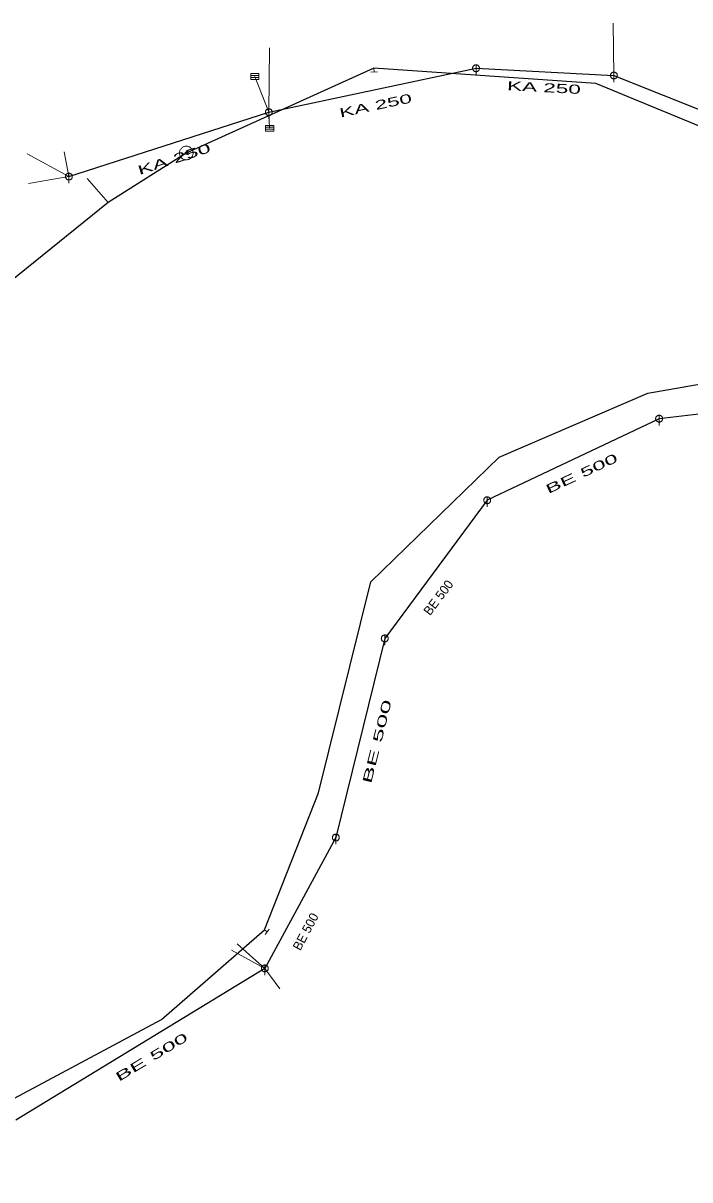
# Model space of a CAD drawing. Extents: x -687515 to -686506, y -974029 to -973461.
# Drawn here: x -686960.9 to -686912, y -973790.3 to -973705.5 of the extents above; entities that cross this region are included whole.
import ezdxf
from ezdxf.enums import TextEntityAlignment as Align

# ---------------------------------------------------------------- set-up
doc = ezdxf.new("R2010")
doc.units = 0
doc.header["$LTSCALE"] = 0.27
for name, color, linetype, lineweight in [('1', 7, 'Continuous', 13), ('11', 7, 'Continuous', 13), ('13', 7, 'Continuous', 13), ('14', 7, 'Continuous', 25), ('17', 7, 'Continuous', 25), ('22', 7, 'Continuous', 13), ('34', 7, 'Continuous', 13), ('47', 7, 'Continuous', 13)]:
    doc.layers.add(name, color=color, linetype=linetype, lineweight=lineweight)

msp = doc.modelspace()

# ---------------------------------------------------------------- linework, layer by layer
at = {"layer": '11'}
for p, q in [((-686917.62, -973705.47), (-686917.57, -973709.31)), ((-686942.81, -973707.28), (-686942.87, -973712)), ((-686943.9, -973709.39), (-686942.87, -973712)), ((-686942.81, -973713.18), (-686942.87, -973712)), ((-686960.59, -973715.04), (-686957.53, -973716.72)), ((-686957.87, -973714.91), (-686957.53, -973716.72)), ((-686960.48, -973717.23), (-686957.53, -973716.72)), ((-686945.2, -973772.964), (-686943.166, -973774.771)), ((-686945.605, -973773.428), (-686943.166, -973774.771)), ((-686942.069, -973776.269), (-686943.166, -973774.771))]:
    msp.add_line(p, q, dxfattribs=at)
at = {"layer": '13'}
msp.add_line((-686954.652, -973718.63), (-686956.182, -973716.861), dxfattribs=at)
at = {"layer": '14', "lineweight": 13}
for p, q in [((-686935.168, -973708.778), (-686935.139, -973709.059)), ((-686943.195, -973771.934), (-686942.989, -973772.089))]:
    msp.add_line(p, q, dxfattribs=at)
at = {"layer": '14'}
for p, q in [((-686957.53, -973716.719), (-686942.87, -973712)), ((-686883.71, -973730.96), (-686914.257, -973734.469)), ((-686914.257, -973734.469), (-686926.861, -973740.452)), ((-686926.861, -973740.452), (-686934.37, -973750.579)), ((-686934.37, -973750.579), (-686937.96, -973765.178)), ((-686937.96, -973765.178), (-686943.166, -973774.771)), ((-686943.166, -973774.771), (-686961.432, -973785.892))]:
    msp.add_line(p, q, dxfattribs=at)
for points in [[(-686942.87, -973712), (-686927.68, -973708.78), (-686917.57, -973709.309)], [(-686917.57, -973709.309), (-686910.34, -973712.19), (-686909.57, -973712.489), (-686891.67, -973719.62)]]:
    msp.add_lwpolyline(points, dxfattribs=at)
at = {"layer": '17'}
for points in [[(-686883.979, -973728.339), (-686896.774, -973719.019), (-686918.904, -973709.9), (-686935.168, -973708.778), (-686948.922, -973714.994)], [(-686948.922, -973714.994), (-686954.652, -973718.63), (-686965.5, -973727.379), (-686974.664, -973738.999), (-686977.613, -973746.323)], [(-686976.761, -973790.276), (-686962.561, -973784.848), (-686950.728, -973778.526), (-686943.195, -973771.934), (-686939.23, -973761.912), (-686935.397, -973746.442), (-686925.984, -973737.294), (-686915.07, -973732.61), (-686899.151, -973729.811), (-686884.189, -973728.62)]]:
    msp.add_lwpolyline(points, dxfattribs=at)
at = {"layer": '22'}
for p, q in [((-686927.679, -973708.528), (-686927.68, -973709.272)), ((-686944.194, -973709.319), (-686943.596, -973709.319)), ((-686917.569, -973709.057), (-686917.57, -973709.801)), ((-686944.194, -973709.465), (-686943.596, -973709.465)), ((-686942.869, -973711.748), (-686942.87, -973712.492)), ((-686943.104, -973713.109), (-686942.506, -973713.109)), ((-686943.104, -973713.255), (-686942.506, -973713.255)), ((-686957.529, -973716.467), (-686957.53, -973717.211)), ((-686914.256, -973734.217), (-686914.257, -973734.961)), ((-686926.86, -973740.2), (-686926.861, -973740.944)), ((-686934.369, -973750.327), (-686934.37, -973751.071)), ((-686937.959, -973764.926), (-686937.96, -973765.669)), ((-686943.165, -973774.519), (-686943.166, -973775.262))]:
    msp.add_line(p, q, dxfattribs=at)
for points in [[(-686927.428, -973708.78), (-686927.429, -973708.754), (-686927.433, -973708.728), (-686927.439, -973708.702), (-686927.449, -973708.678), (-686927.461, -973708.654), (-686927.475, -973708.632), (-686927.492, -973708.611), (-686927.51, -973708.593), (-686927.531, -973708.576), (-686927.553, -973708.562), (-686927.577, -973708.55), (-686927.601, -973708.54), (-686927.627, -973708.534), (-686927.653, -973708.53), (-686927.679, -973708.528), (-686927.705, -973708.529), (-686927.731, -973708.533), (-686927.757, -973708.539), (-686927.782, -973708.549), (-686927.805, -973708.561), (-686927.827, -973708.575), (-686927.848, -973708.592), (-686927.866, -973708.61), (-686927.883, -973708.631), (-686927.897, -973708.653), (-686927.909, -973708.677), (-686927.919, -973708.701), (-686927.926, -973708.727), (-686927.93, -973708.753), (-686927.932, -973708.779), (-686927.931, -973708.805), (-686927.927, -973708.831), (-686927.92, -973708.857), (-686927.91, -973708.882), (-686927.898, -973708.905), (-686927.884, -973708.927), (-686927.867, -973708.948), (-686927.849, -973708.966), (-686927.828, -973708.983), (-686927.806, -973708.997), (-686927.783, -973709.009), (-686927.758, -973709.019), (-686927.732, -973709.026), (-686927.706, -973709.03), (-686927.68, -973709.032), (-686927.654, -973709.031), (-686927.628, -973709.027), (-686927.602, -973709.02), (-686927.578, -973709.01), (-686927.554, -973708.998), (-686927.532, -973708.984), (-686927.511, -973708.967), (-686927.493, -973708.949), (-686927.476, -973708.928), (-686927.462, -973708.906), (-686927.45, -973708.883), (-686927.44, -973708.858), (-686927.434, -973708.832), (-686927.43, -973708.806)], [(-686944.194, -973709.173), (-686943.596, -973709.173), (-686943.596, -973709.61), (-686944.194, -973709.61)], [(-686917.318, -973709.309), (-686917.319, -973709.283), (-686917.323, -973709.257), (-686917.329, -973709.231), (-686917.339, -973709.207), (-686917.351, -973709.183), (-686917.365, -973709.161), (-686917.382, -973709.14), (-686917.4, -973709.122), (-686917.421, -973709.105), (-686917.443, -973709.091), (-686917.467, -973709.079), (-686917.491, -973709.069), (-686917.517, -973709.063), (-686917.543, -973709.059), (-686917.569, -973709.057), (-686917.595, -973709.058), (-686917.621, -973709.062), (-686917.647, -973709.068), (-686917.672, -973709.078), (-686917.695, -973709.09), (-686917.717, -973709.104), (-686917.738, -973709.121), (-686917.756, -973709.139), (-686917.773, -973709.16), (-686917.787, -973709.182), (-686917.799, -973709.206), (-686917.809, -973709.23), (-686917.816, -973709.256), (-686917.82, -973709.282), (-686917.821, -973709.308), (-686917.821, -973709.334), (-686917.817, -973709.36), (-686917.81, -973709.386), (-686917.8, -973709.411), (-686917.788, -973709.434), (-686917.774, -973709.456), (-686917.757, -973709.477), (-686917.739, -973709.495), (-686917.718, -973709.512), (-686917.696, -973709.526), (-686917.673, -973709.538), (-686917.648, -973709.548), (-686917.622, -973709.555), (-686917.596, -973709.559), (-686917.57, -973709.561), (-686917.544, -973709.56), (-686917.518, -973709.556), (-686917.492, -973709.549), (-686917.468, -973709.539), (-686917.444, -973709.527), (-686917.422, -973709.513), (-686917.401, -973709.496), (-686917.383, -973709.478), (-686917.366, -973709.457), (-686917.352, -973709.435), (-686917.34, -973709.412), (-686917.33, -973709.387), (-686917.324, -973709.361), (-686917.32, -973709.335)], [(-686942.618, -973712), (-686942.619, -973711.974), (-686942.623, -973711.948), (-686942.629, -973711.922), (-686942.639, -973711.898), (-686942.651, -973711.874), (-686942.665, -973711.852), (-686942.682, -973711.831), (-686942.7, -973711.813), (-686942.721, -973711.796), (-686942.743, -973711.782), (-686942.767, -973711.77), (-686942.791, -973711.76), (-686942.817, -973711.754), (-686942.843, -973711.75), (-686942.869, -973711.748), (-686942.895, -973711.749), (-686942.921, -973711.753), (-686942.947, -973711.759), (-686942.972, -973711.769), (-686942.995, -973711.781), (-686943.017, -973711.795), (-686943.038, -973711.812), (-686943.056, -973711.83), (-686943.073, -973711.851), (-686943.087, -973711.873), (-686943.099, -973711.897), (-686943.109, -973711.921), (-686943.116, -973711.947), (-686943.12, -973711.973), (-686943.122, -973711.999), (-686943.121, -973712.025), (-686943.117, -973712.051), (-686943.11, -973712.077), (-686943.1, -973712.102), (-686943.088, -973712.125), (-686943.074, -973712.147), (-686943.057, -973712.168), (-686943.039, -973712.186), (-686943.018, -973712.203), (-686942.996, -973712.217), (-686942.973, -973712.229), (-686942.948, -973712.239), (-686942.922, -973712.246), (-686942.896, -973712.25), (-686942.87, -973712.252), (-686942.844, -973712.251), (-686942.818, -973712.247), (-686942.792, -973712.24), (-686942.768, -973712.23), (-686942.744, -973712.218), (-686942.722, -973712.204), (-686942.701, -973712.187), (-686942.683, -973712.169), (-686942.666, -973712.148), (-686942.652, -973712.126), (-686942.64, -973712.103), (-686942.63, -973712.078), (-686942.624, -973712.052), (-686942.62, -973712.026)], [(-686943.104, -973712.963), (-686942.506, -973712.963), (-686942.506, -973713.4), (-686943.104, -973713.4)], [(-686957.278, -973716.719), (-686957.279, -973716.693), (-686957.283, -973716.667), (-686957.289, -973716.641), (-686957.299, -973716.617), (-686957.311, -973716.593), (-686957.325, -973716.571), (-686957.342, -973716.55), (-686957.36, -973716.532), (-686957.381, -973716.515), (-686957.403, -973716.501), (-686957.427, -973716.489), (-686957.451, -973716.479), (-686957.477, -973716.473), (-686957.503, -973716.469), (-686957.529, -973716.467), (-686957.555, -973716.468), (-686957.581, -973716.472), (-686957.607, -973716.478), (-686957.632, -973716.488), (-686957.655, -973716.5), (-686957.677, -973716.514), (-686957.698, -973716.531), (-686957.716, -973716.549), (-686957.733, -973716.57), (-686957.747, -973716.592), (-686957.759, -973716.616), (-686957.769, -973716.64), (-686957.776, -973716.666), (-686957.78, -973716.692), (-686957.782, -973716.718), (-686957.781, -973716.744), (-686957.777, -973716.77), (-686957.77, -973716.796), (-686957.76, -973716.821), (-686957.748, -973716.844), (-686957.734, -973716.866), (-686957.717, -973716.887), (-686957.699, -973716.905), (-686957.678, -973716.922), (-686957.656, -973716.936), (-686957.633, -973716.948), (-686957.608, -973716.958), (-686957.582, -973716.965), (-686957.556, -973716.969), (-686957.53, -973716.971), (-686957.504, -973716.97), (-686957.478, -973716.966), (-686957.452, -973716.959), (-686957.428, -973716.949), (-686957.404, -973716.937), (-686957.382, -973716.923), (-686957.361, -973716.906), (-686957.343, -973716.888), (-686957.326, -973716.867), (-686957.312, -973716.845), (-686957.3, -973716.822), (-686957.29, -973716.797), (-686957.284, -973716.771), (-686957.28, -973716.745)], [(-686914.005, -973734.469), (-686914.006, -973734.443), (-686914.01, -973734.417), (-686914.016, -973734.391), (-686914.026, -973734.367), (-686914.038, -973734.343), (-686914.052, -973734.321), (-686914.069, -973734.3), (-686914.087, -973734.282), (-686914.108, -973734.265), (-686914.13, -973734.251), (-686914.154, -973734.239), (-686914.178, -973734.229), (-686914.204, -973734.223), (-686914.23, -973734.219), (-686914.256, -973734.217), (-686914.282, -973734.218), (-686914.308, -973734.222), (-686914.334, -973734.228), (-686914.359, -973734.238), (-686914.382, -973734.25), (-686914.404, -973734.264), (-686914.425, -973734.281), (-686914.443, -973734.299), (-686914.46, -973734.32), (-686914.474, -973734.342), (-686914.486, -973734.366), (-686914.496, -973734.39), (-686914.503, -973734.416), (-686914.507, -973734.442), (-686914.509, -973734.468), (-686914.508, -973734.494), (-686914.504, -973734.52), (-686914.497, -973734.546), (-686914.487, -973734.571), (-686914.475, -973734.594), (-686914.461, -973734.616), (-686914.444, -973734.637), (-686914.426, -973734.655), (-686914.405, -973734.672), (-686914.383, -973734.686), (-686914.36, -973734.698), (-686914.335, -973734.708), (-686914.309, -973734.715), (-686914.283, -973734.719), (-686914.257, -973734.721), (-686914.231, -973734.72), (-686914.205, -973734.716), (-686914.179, -973734.709), (-686914.155, -973734.699), (-686914.131, -973734.687), (-686914.109, -973734.673), (-686914.088, -973734.656), (-686914.07, -973734.638), (-686914.053, -973734.617), (-686914.039, -973734.595), (-686914.027, -973734.572), (-686914.017, -973734.547), (-686914.011, -973734.521), (-686914.007, -973734.495)], [(-686926.609, -973740.452), (-686926.61, -973740.426), (-686926.614, -973740.4), (-686926.62, -973740.374), (-686926.63, -973740.35), (-686926.642, -973740.326), (-686926.656, -973740.304), (-686926.673, -973740.283), (-686926.691, -973740.265), (-686926.712, -973740.248), (-686926.734, -973740.234), (-686926.758, -973740.222), (-686926.782, -973740.212), (-686926.808, -973740.206), (-686926.834, -973740.202), (-686926.86, -973740.2), (-686926.886, -973740.201), (-686926.912, -973740.205), (-686926.938, -973740.211), (-686926.963, -973740.221), (-686926.986, -973740.233), (-686927.008, -973740.247), (-686927.029, -973740.264), (-686927.047, -973740.282), (-686927.064, -973740.303), (-686927.078, -973740.325), (-686927.09, -973740.349), (-686927.1, -973740.373), (-686927.107, -973740.399), (-686927.111, -973740.425), (-686927.113, -973740.451), (-686927.112, -973740.477), (-686927.108, -973740.503), (-686927.101, -973740.529), (-686927.091, -973740.554), (-686927.079, -973740.577), (-686927.065, -973740.599), (-686927.048, -973740.62), (-686927.03, -973740.638), (-686927.009, -973740.655), (-686926.987, -973740.669), (-686926.964, -973740.681), (-686926.939, -973740.691), (-686926.913, -973740.698), (-686926.887, -973740.702), (-686926.861, -973740.704), (-686926.835, -973740.703), (-686926.809, -973740.699), (-686926.783, -973740.692), (-686926.759, -973740.682), (-686926.735, -973740.67), (-686926.713, -973740.656), (-686926.692, -973740.639), (-686926.674, -973740.621), (-686926.657, -973740.6), (-686926.643, -973740.578), (-686926.631, -973740.555), (-686926.621, -973740.53), (-686926.615, -973740.504), (-686926.611, -973740.478)], [(-686934.118, -973750.579), (-686934.119, -973750.553), (-686934.123, -973750.527), (-686934.129, -973750.501), (-686934.139, -973750.477), (-686934.151, -973750.453), (-686934.165, -973750.431), (-686934.182, -973750.41), (-686934.2, -973750.392), (-686934.221, -973750.375), (-686934.243, -973750.361), (-686934.267, -973750.349), (-686934.291, -973750.339), (-686934.317, -973750.333), (-686934.343, -973750.329), (-686934.369, -973750.327), (-686934.395, -973750.328), (-686934.421, -973750.332), (-686934.447, -973750.338), (-686934.472, -973750.348), (-686934.495, -973750.36), (-686934.517, -973750.374), (-686934.538, -973750.391), (-686934.556, -973750.409), (-686934.573, -973750.43), (-686934.587, -973750.452), (-686934.599, -973750.476), (-686934.609, -973750.5), (-686934.616, -973750.526), (-686934.62, -973750.552), (-686934.622, -973750.578), (-686934.621, -973750.604), (-686934.617, -973750.63), (-686934.61, -973750.656), (-686934.6, -973750.681), (-686934.588, -973750.704), (-686934.574, -973750.726), (-686934.557, -973750.747), (-686934.539, -973750.765), (-686934.518, -973750.782), (-686934.496, -973750.796), (-686934.473, -973750.808), (-686934.448, -973750.818), (-686934.422, -973750.825), (-686934.396, -973750.829), (-686934.37, -973750.831), (-686934.344, -973750.83), (-686934.318, -973750.826), (-686934.292, -973750.819), (-686934.268, -973750.809), (-686934.244, -973750.797), (-686934.222, -973750.783), (-686934.201, -973750.766), (-686934.183, -973750.748), (-686934.166, -973750.727), (-686934.152, -973750.705), (-686934.14, -973750.682), (-686934.13, -973750.657), (-686934.124, -973750.631), (-686934.12, -973750.605)], [(-686937.708, -973765.178), (-686937.709, -973765.152), (-686937.713, -973765.126), (-686937.719, -973765.1), (-686937.729, -973765.076), (-686937.741, -973765.052), (-686937.755, -973765.03), (-686937.772, -973765.009), (-686937.79, -973764.991), (-686937.811, -973764.974), (-686937.833, -973764.96), (-686937.857, -973764.948), (-686937.881, -973764.938), (-686937.907, -973764.932), (-686937.933, -973764.928), (-686937.959, -973764.926), (-686937.985, -973764.927), (-686938.011, -973764.931), (-686938.037, -973764.937), (-686938.062, -973764.947), (-686938.085, -973764.959), (-686938.107, -973764.973), (-686938.128, -973764.99), (-686938.146, -973765.008), (-686938.163, -973765.029), (-686938.177, -973765.051), (-686938.189, -973765.075), (-686938.199, -973765.099), (-686938.206, -973765.125), (-686938.21, -973765.151), (-686938.212, -973765.177), (-686938.211, -973765.203), (-686938.207, -973765.229), (-686938.2, -973765.255), (-686938.19, -973765.28), (-686938.178, -973765.303), (-686938.164, -973765.325), (-686938.147, -973765.346), (-686938.129, -973765.364), (-686938.108, -973765.381), (-686938.086, -973765.395), (-686938.063, -973765.407), (-686938.038, -973765.417), (-686938.012, -973765.424), (-686937.986, -973765.428), (-686937.96, -973765.429), (-686937.934, -973765.429), (-686937.908, -973765.425), (-686937.882, -973765.418), (-686937.858, -973765.408), (-686937.834, -973765.396), (-686937.812, -973765.382), (-686937.791, -973765.365), (-686937.773, -973765.347), (-686937.756, -973765.326), (-686937.742, -973765.304), (-686937.73, -973765.281), (-686937.72, -973765.256), (-686937.714, -973765.23), (-686937.71, -973765.204)], [(-686942.914, -973774.771), (-686942.915, -973774.745), (-686942.919, -973774.719), (-686942.925, -973774.693), (-686942.935, -973774.669), (-686942.947, -973774.645), (-686942.961, -973774.623), (-686942.978, -973774.602), (-686942.996, -973774.584), (-686943.017, -973774.567), (-686943.039, -973774.553), (-686943.063, -973774.541), (-686943.087, -973774.531), (-686943.113, -973774.525), (-686943.139, -973774.521), (-686943.165, -973774.519), (-686943.191, -973774.52), (-686943.217, -973774.524), (-686943.243, -973774.53), (-686943.268, -973774.54), (-686943.291, -973774.552), (-686943.313, -973774.566), (-686943.334, -973774.583), (-686943.352, -973774.601), (-686943.369, -973774.622), (-686943.383, -973774.644), (-686943.395, -973774.668), (-686943.405, -973774.692), (-686943.412, -973774.718), (-686943.416, -973774.744), (-686943.418, -973774.77), (-686943.417, -973774.796), (-686943.413, -973774.822), (-686943.406, -973774.848), (-686943.396, -973774.873), (-686943.384, -973774.896), (-686943.37, -973774.918), (-686943.353, -973774.939), (-686943.335, -973774.957), (-686943.314, -973774.974), (-686943.292, -973774.988), (-686943.269, -973775), (-686943.244, -973775.01), (-686943.218, -973775.017), (-686943.192, -973775.021), (-686943.166, -973775.022), (-686943.14, -973775.022), (-686943.114, -973775.018), (-686943.088, -973775.011), (-686943.064, -973775.001), (-686943.04, -973774.989), (-686943.018, -973774.975), (-686942.997, -973774.958), (-686942.979, -973774.94), (-686942.962, -973774.919), (-686942.948, -973774.897), (-686942.936, -973774.874), (-686942.926, -973774.849), (-686942.92, -973774.823), (-686942.916, -973774.797)]]:
    msp.add_lwpolyline(points, close=True, dxfattribs=at)
at = {"layer": '34'}
for p, q in [((-686935.386, -973709.065), (-686934.891, -973709.052)), ((-686943.138, -973772.287), (-686942.839, -973771.89))]:
    msp.add_line(p, q, dxfattribs=at)
at = {"layer": '47'}
for points in [[(-686948.422, -973714.973), (-686948.427, -973714.922), (-686948.437, -973714.87), (-686948.453, -973714.821), (-686948.473, -973714.772), (-686948.499, -973714.726), (-686948.53, -973714.683), (-686948.564, -973714.645), (-686948.603, -973714.609), (-686948.644, -973714.578), (-686948.689, -973714.551), (-686948.737, -973714.529), (-686948.787, -973714.513), (-686948.837, -973714.501), (-686948.89, -973714.495), (-686948.942, -973714.494), (-686948.993, -973714.499), (-686949.045, -973714.509), (-686949.095, -973714.525), (-686949.143, -973714.545), (-686949.189, -973714.571), (-686949.232, -973714.602), (-686949.271, -973714.636), (-686949.307, -973714.675), (-686949.338, -973714.716), (-686949.364, -973714.761), (-686949.386, -973714.809), (-686949.403, -973714.859), (-686949.414, -973714.909), (-686949.42, -973714.962), (-686949.421, -973715.014), (-686949.416, -973715.065), (-686949.406, -973715.117), (-686949.391, -973715.168), (-686949.37, -973715.215), (-686949.344, -973715.261), (-686949.314, -973715.304), (-686949.28, -973715.343), (-686949.241, -973715.379), (-686949.199, -973715.41), (-686949.154, -973715.436), (-686949.106, -973715.458), (-686949.057, -973715.475), (-686949.006, -973715.486), (-686948.953, -973715.492), (-686948.901, -973715.493), (-686948.85, -973715.488), (-686948.798, -973715.478), (-686948.748, -973715.463), (-686948.7, -973715.442), (-686948.654, -973715.416), (-686948.611, -973715.386), (-686948.573, -973715.352), (-686948.537, -973715.313), (-686948.506, -973715.271), (-686948.479, -973715.226), (-686948.457, -973715.178), (-686948.441, -973715.129), (-686948.429, -973715.078), (-686948.423, -973715.025)], [(-686948.84, -973714.99), (-686948.84, -973714.981), (-686948.842, -973714.973), (-686948.845, -973714.965), (-686948.848, -973714.958), (-686948.852, -973714.95), (-686948.857, -973714.943), (-686948.863, -973714.936), (-686948.869, -973714.93), (-686948.876, -973714.926), (-686948.883, -973714.921), (-686948.892, -973714.917), (-686948.9, -973714.915), (-686948.908, -973714.913), (-686948.916, -973714.911), (-686948.925, -973714.912), (-686948.934, -973714.912), (-686948.942, -973714.914), (-686948.95, -973714.917), (-686948.957, -973714.92), (-686948.965, -973714.924), (-686948.972, -973714.929), (-686948.979, -973714.935), (-686948.985, -973714.941), (-686948.99, -973714.948), (-686948.994, -973714.955), (-686948.998, -973714.964), (-686949, -973714.972), (-686949.002, -973714.98), (-686949.004, -973714.988), (-686949.003, -973714.997), (-686949.003, -973715.006), (-686949.001, -973715.014), (-686948.998, -973715.022), (-686948.995, -973715.029), (-686948.991, -973715.037), (-686948.987, -973715.044), (-686948.98, -973715.051), (-686948.974, -973715.057), (-686948.967, -973715.062), (-686948.96, -973715.066), (-686948.951, -973715.07), (-686948.943, -973715.072), (-686948.935, -973715.074), (-686948.927, -973715.076), (-686948.918, -973715.075), (-686948.909, -973715.075), (-686948.901, -973715.073), (-686948.893, -973715.07), (-686948.886, -973715.067), (-686948.878, -973715.063), (-686948.871, -973715.059), (-686948.864, -973715.052), (-686948.858, -973715.046), (-686948.854, -973715.039), (-686948.849, -973715.032), (-686948.845, -973715.023), (-686948.843, -973715.015), (-686948.841, -973715.007), (-686948.839, -973714.999)]]:
    msp.add_lwpolyline(points, close=True, dxfattribs=at)

# ---------------------------------------------------------------- texts
at = {"layer": '1'}
for s, rotation, width, p in [('KA 250', 357, 1.85, (-686922.715, -973710.527)), ('KA 250', 12, 1.85, (-686934.975, -973711.835)), ('KA 250', 18, 1.9, (-686949.715, -973715.752)), ('BE 500', 25, 1.95, (-686919.798, -973738.79)), ('BE 500', 76, 2.15, (-686934.615, -973758.223)), ('BE 500', 31, 2.05, (-686951.298, -973781.553))]:
    msp.add_text(s, height=0.6667, rotation=rotation, dxfattribs=dict(at, width=width)).set_placement(p, align=Align.CENTER)
for rotation, p in [(53, (-686930.173, -973747.787)), (62, (-686939.877, -973772.231))]:
    msp.add_text('BE 500', height=0.6667, rotation=rotation, dxfattribs=at).set_placement(p, align=Align.CENTER)

doc.saveas('drawing.dxf')
